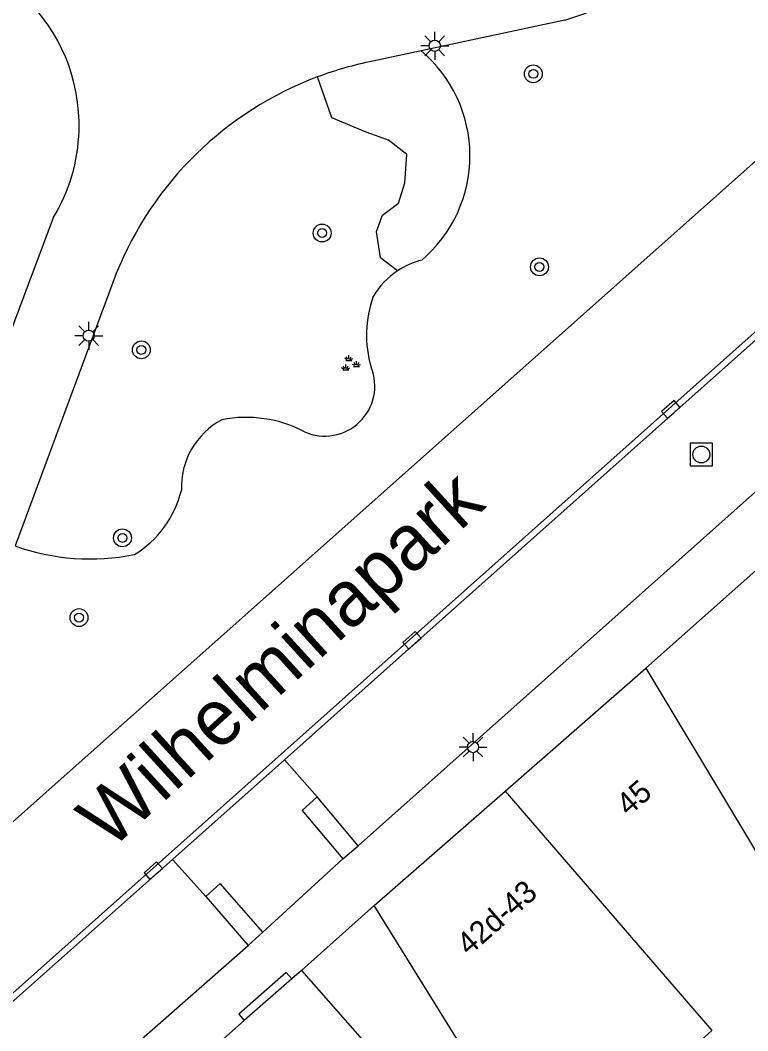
# Model space of a CAD drawing. Extents: x 132998 to 136004, y 396998 to 398512.
# Drawn here: x 133564.68 to 133597.25, y 397415.52 to 397460.73 of the extents above; entities that cross this region are included whole.
import ezdxf

# ---------------------------------------------------------------- set-up
doc = ezdxf.new("R2010")
doc.units = 0
for name, color, linetype in [('gg-afsc-hekwerk', 7, 'Continuous'), ('gg-anno-huisnummerreeks BGT', 7, 'Continuous'), ('gg-anno-openbare ruimte label', 7, 'Continuous'), ('gg-bbg-gedigitaliseerde bebouwing', 7, 'Continuous'), ('gg-bbg-hoofdgebouw', 7, 'Continuous'), ('gg-bbg-tussenscheiding', 7, 'Continuous'), ('gg-knt-onverhard', 7, 'Continuous'), ('gg-knt-verharding', 7, 'Continuous'), ('gg-knt-verharding nz', 7, 'Continuous'), ('gt-grn-groengrens', 7, 'Continuous'), ('gt-symb-boom', 7, 'Continuous'), ('gt-symb-groenvak', 7, 'Continuous'), ('gt-symb-kolk', 7, 'Continuous'), ('gt-symb-lichtmast', 7, 'Continuous'), ('gt-symb-rioolschacht', 7, 'Continuous')]:
    doc.layers.add(name, color=color, linetype=linetype)

# ---------------------------------------------------------------- blocks, each defined once
blk = doc.blocks.new('gt0-BOOM')
at = {"layer": 'gt-symb-boom'}
for radius in [0.4, 0.2]:
    blk.add_circle((0, 0), radius, dxfattribs=at)
blk = doc.blocks.new('gt0-LMAST')
at = {"layer": 'gt-symb-lichtmast'}
for p, q in [((-0.005, 0.246), (-0.005, 0.621)), ((-0.182, 0.173), (-0.447, 0.438)), ((0.172, 0.173), (0.437, 0.438)), ((-0.255, -0.004), (-0.63, -0.004)), ((-0.182, -0.181), (-0.447, -0.446)), ((-0.005, -0.254), (-0.005, -0.629)), ((0.437, -0.446), (0.172, -0.181)), ((0.245, -0.004), (0.62, -0.004))]:
    blk.add_line(p, q, dxfattribs=at)
blk.add_circle((-0.005, -0.004), 0.25, dxfattribs=at)
blk = doc.blocks.new('gt0-KOLK')
at = {"layer": 'gt-symb-kolk'}
blk.add_lwpolyline([(0, 0), (0.375, 0), (0.375, 0.4), (-0.375, 0.4), (-0.375, 0), (0, 0)], dxfattribs=at)
blk = doc.blocks.new('gt0-GRVAK')
at = {"layer": 'gt-symb-groenvak'}
for p, q in [((-0.11, 0.189), (-0.228, 0.24)), ((-0.182, 0.153), (0.088, 0.153)), ((-0.091, 0.211), (-0.156, 0.322)), ((-0.047, 0.214), (-0.047, 0.393)), ((-0.004, 0.211), (0.061, 0.322)), ((0.015, 0.189), (0.133, 0.24)), ((0.262, -0.052), (0.197, 0.059)), ((0.305, -0.049), (0.305, 0.13)), ((0.349, -0.052), (0.414, 0.059)), ((-0.245, -0.228), (-0.363, -0.177)), ((-0.318, -0.264), (-0.047, -0.264)), ((-0.226, -0.206), (-0.291, -0.095)), ((-0.183, -0.203), (-0.183, -0.024)), ((-0.139, -0.206), (-0.074, -0.095)), ((-0.12, -0.228), (-0.002, -0.177)), ((0.243, -0.074), (0.125, -0.023)), ((0.17, -0.11), (0.441, -0.11)), ((0.368, -0.074), (0.486, -0.023))]:
    blk.add_line(p, q, dxfattribs=at)
blk = doc.blocks.new('gt0-RS')
at = {"layer": 'gt-symb-rioolschacht'}
blk.add_lwpolyline([(-0.5, -0.5), (0.5, -0.5), (0.5, 0.5), (-0.5, 0.5)], close=True, dxfattribs=at)
blk.add_circle((0, 0), 0.375, dxfattribs=at)

msp = doc.modelspace()

# ---------------------------------------------------------------- linework, layer by layer
at = {"layer": 'gg-afsc-hekwerk'}
msp.add_line((133577.27, 397418.22), (133580.53, 397421.12), dxfattribs=at)
at = {"layer": 'gg-bbg-gedigitaliseerde bebouwing'}
msp.add_line((133588.166, 397408.827), (133580.53, 397421.12), dxfattribs=at)
msp.add_lwpolyline([(133577.27, 397418.22), (133581.293, 397413.648), (133589.253, 397400.747)], dxfattribs=at)
at = {"layer": 'gg-bbg-hoofdgebouw'}
for p, q in [((133592.69, 397431.745), (133604.566, 397442.302)), ((133586.385, 397426.236), (133592.69, 397431.745)), ((133580.53, 397421.12), (133586.385, 397426.236)), ((133577.27, 397418.22), (133576.842, 397417.844)), ((133576.842, 397417.844), (133574.714, 397415.978)), ((133574.714, 397415.978), (133573.241, 397414.685))]:
    msp.add_line(p, q, dxfattribs=at)
at = {"layer": 'gg-bbg-tussenscheiding'}
for points in [[(133592.69, 397431.745), (133600.499, 397418.759), (133610.453, 397396.01)], [(133586.385, 397426.236), (133594.034, 397417.399), (133595.645, 397415.537), (133594.492, 397414.487), (133597.039, 397410.739)]]:
    msp.add_lwpolyline(points, dxfattribs=at)
at = {"layer": 'gg-knt-onverhard'}
for p, q in [((133589.061, 397460.732), (133582.633, 397459.359)), ((133582.633, 397459.359), (133580.473, 397458.898)), ((133566.165, 397451.89), (133560.97, 397438.092)), ((133568.985, 397449.402), (133564.455, 397437.209))]:
    msp.add_line(p, q, dxfattribs=at)
for centre, radius, start, end in [((133575.43, 397502.329), 43.773, 288.1429, 306.0941), ((133559.348, 397456.024), 7.972, 358.3407, 46.3801), ((133583.482, 397443.528), 15.662, 101.0773, 110.5518), ((133583.476, 397443.569), 15.621, 110.5848, 158.0754), ((133559.348, 397456.024), 7.972, 328.769, 358.3423)]:
    msp.add_arc(centre, radius, start, end, dxfattribs=at)
at = {"layer": 'gg-knt-verharding'}
for p, q in [((133563.448, 397424.068), (133600.384, 397456.908)), ((133571.507, 397423.189), (133576.51, 397427.641)), ((133579.808, 397423.799), (133577.981, 397425.988)), ((133579.132, 397423.213), (133579.808, 397423.799)), ((133563.851, 397416.375), (133571.507, 397423.189)), ((133572.986, 397421.526), (133574.884, 397419.335)), ((133574.884, 397419.335), (133575.55, 397419.928))]:
    msp.add_line(p, q, dxfattribs=at)
for points in [[(133563.851, 397416.375), (133563.661, 397416.601), (133748.382, 397581.05)], [(133576.51, 397427.641), (133582.353, 397432.841), (133593.936, 397443.173), (133599.099, 397447.765)], [(133577.981, 397425.988), (133577.305, 397425.377), (133579.132, 397423.213)], [(133575.55, 397419.928), (133573.634, 397422.107), (133572.986, 397421.526)], [(133576.842, 397417.844), (133576.594, 397418.126), (133574.467, 397416.26), (133574.714, 397415.978)]]:
    msp.add_lwpolyline(points, dxfattribs=at)
at = {"layer": 'gg-knt-verharding nz'}
for p, q in [((133579.808, 397423.799), (133602.468, 397443.977)), ((133577.981, 397425.988), (133576.51, 397427.641)), ((133572.986, 397421.526), (133571.507, 397423.189)), ((133575.55, 397419.928), (133579.132, 397423.213)), ((133565.733, 397411.298), (133574.884, 397419.335))]:
    msp.add_line(p, q, dxfattribs=at)
at = {"layer": 'gt-grn-groengrens'}
msp.add_lwpolyline([(133581.571, 397449.518), (133580.808, 397450.102), (133580.626, 397451.281), (133580.898, 397452.007), (133581.624, 397452.551), (133581.897, 397453.459), (133581.987, 397454.729), (133581.171, 397455.364), (133580.173, 397455.727), (133578.63, 397456.362), (133577.984, 397458.193)], dxfattribs=at)
for centre, radius, start, end in [((133578.692, 397454.67), 6.125, 310.3177, 49.9517), ((133583.516, 397446.603), 3.504, 104.2275, 123.7171), ((133583.511, 397446.593), 3.51, 123.5543, 149.5281), ((133585.249, 397446.653), 5.064, 160.1417, 196.5634), ((133578.315, 397444.369), 2.243, 246.2472, 21.9978), ((133575.344, 397439.823), 3.449, 118.3653, 182.1449), ((133574.79, 397437.33), 5.634, 62.2613, 101.1022), ((133567.339, 397440.828), 4.697, 301.5282, 346.0334), ((133567.822, 397446.69), 10.061, 250.4462, 281.3063)]:
    msp.add_arc(centre, radius, start, end, dxfattribs=at)

# ---------------------------------------------------------------- block references
at = {"layer": 'gt-symb-boom'}
for p in [(133587.652, 397458.332), (133578.198, 397451.211), (133587.926, 397449.696), (133570.106, 397445.983), (133569.261, 397437.572), (133567.316, 397434.006)]:
    msp.add_blockref('gt0-BOOM', p, dxfattribs=at)
at = {"layer": 'gt-symb-groenvak'}
msp.add_blockref('gt0-GRVAK', (133579.436, 397445.354), dxfattribs=at)
at = {"layer": 'gt-symb-kolk'}
for p, rotation in [((133593.936, 397443.173), 41.6657068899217), ((133582.353, 397432.841), 41.66570688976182), ((133570.773, 397422.536), 41.6657068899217)]:
    msp.add_blockref('gt0-KOLK', p, dxfattribs=dict(at, rotation=rotation))
at = {"layer": 'gt-symb-lichtmast'}
for p in [(133583.245, 397459.591), (133567.756, 397446.621), (133584.958, 397428.216)]:
    msp.add_blockref('gt0-LMAST', p, dxfattribs=at)
at = {"layer": 'gt-symb-rioolschacht'}
msp.add_blockref('gt0-RS', (133595.173, 397441.302), dxfattribs=at)

# ---------------------------------------------------------------- texts
at = {"layer": 'gg-anno-huisnummerreeks BGT'}
for s, p in [('45', (133591.913, 397425.09)), ('42d-43', (133584.766, 397418.847))]:
    msp.add_text(s, height=1, rotation=41.1, dxfattribs=at).set_placement(p)
at = {"layer": 'gg-anno-openbare ruimte label'}
msp.add_text('Wilhelminapark', height=2.5, rotation=42.4, dxfattribs=at).set_placement((133568.718, 397423.561))

doc.saveas('drawing.dxf')
